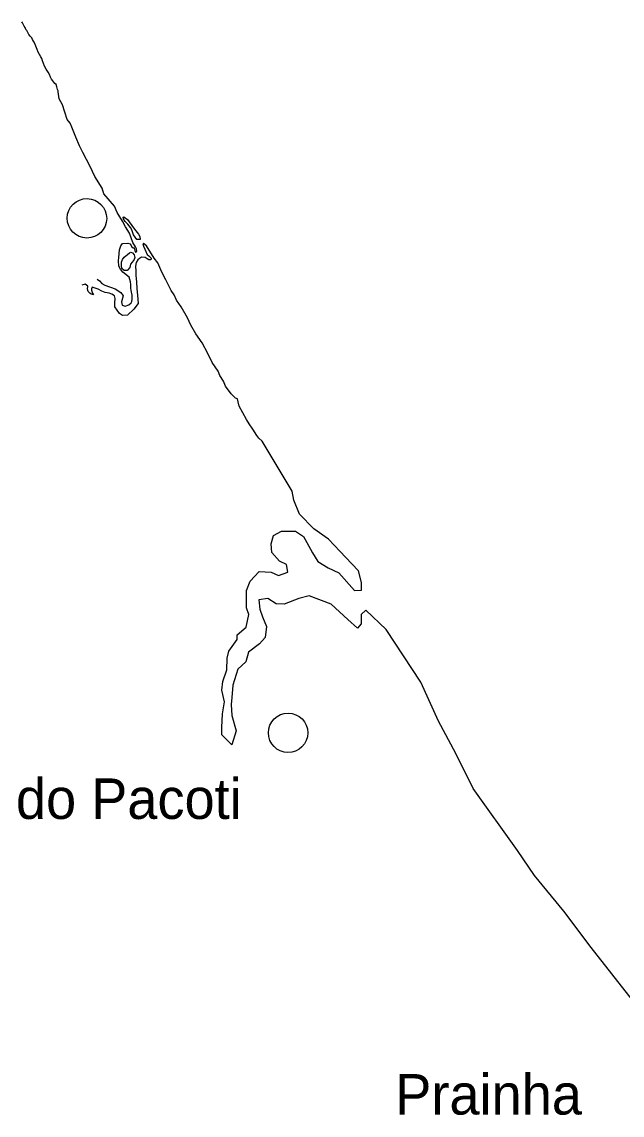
# Model space of a CAD drawing. Extents: x 662444 to 1640468, y 7452018 to 9606170.
# Drawn here: x 1228458 to 1238625, y 9565792 to 9584309 of the extents above; entities that cross this region are included whole.
import ezdxf

# ---------------------------------------------------------------- set-up
doc = ezdxf.new("R2010")
doc.units = 0
for name, color, linetype in [('Level 1', 7, 'Continuous'), ('Level 2', 7, 'Continuous'), ('Level 3', 7, 'Continuous')]:
    doc.layers.add(name, color=color, linetype=linetype)

msp = doc.modelspace()

# ---------------------------------------------------------------- linework, layer by layer
at = {"layer": 'Level 1'}
for points in [[(1229075, 9583127), (1229070, 9583139), (1229063, 9583164), (1229050, 9583211), (1229039, 9583246), (1229018, 9583265), (1228982, 9583313), (1228962, 9583337), (1228940, 9583373), (1228924, 9583419), (1228905, 9583459), (1228871, 9583509), (1228842, 9583558), (1228823, 9583604), (1228809, 9583650), (1228798, 9583688), (1228780, 9583719), (1228758, 9583754), (1228736, 9583795), (1228716, 9583840), (1228703, 9583872), (1228681, 9583925), (1228665, 9583964), (1228653, 9583984), (1228640, 9584009), (1228628, 9584038), (1228608, 9584057), (1228600, 9584067), (1228577, 9584098), (1228557, 9584127), (1228539, 9584165), (1228522, 9584181), (1228511, 9584215), (1228499, 9584238), (1228487, 9584260), (1228468, 9584292), (1228456, 9584309)], [(1229731, 9579952), (1229770, 9579922), (1229810, 9579878), (1229861, 9579851), (1230037, 9579789), (1230133, 9579725), (1230176, 9579670), (1230143, 9579567), (1230157, 9579509), (1230205, 9579494), (1230272, 9579516), (1230308, 9579550), (1230319, 9579573), (1230324, 9579615), (1230324, 9579682), (1230307, 9579760), (1230303, 9579807), (1230306, 9579862), (1230299, 9579906), (1230277, 9579986), (1230167, 9580070), (1230126, 9580123), (1230100, 9580170), (1230096, 9580261), (1230098, 9580319), (1230109, 9580446), (1230134, 9580518), (1230163, 9580557), (1230254, 9580562), (1230290, 9580548), (1230318, 9580497), (1230343, 9580481), (1230362, 9580481), (1230372, 9580435), (1230383, 9580410), (1230404, 9580422), (1230400, 9580464), (1230385, 9580501), (1230336, 9580571), (1230279, 9580728), (1230212, 9580835), (1230163, 9580934), (1230074, 9581078), (1230025, 9581185), (1229848, 9581399), (1229819, 9581492), (1229694, 9581691), (1229614, 9581858), (1229491, 9582094), (1229431, 9582209), (1229370, 9582359), (1229302, 9582526), (1229274, 9582593), (1229226, 9582655), (1229147, 9582904), (1229089, 9583005), (1229075, 9583127)], [(1230351, 9580823), (1230389, 9580770), (1230434, 9580712), (1230455, 9580676), (1230460, 9580621), (1230407, 9580622), (1230349, 9580704), (1230321, 9580785), (1230295, 9580825), (1230254, 9580882), (1230205, 9580929), (1230177, 9580972), (1230173, 9581003), (1230185, 9581009), (1230246, 9580962), (1230351, 9580823)], [(1232527, 9577206), (1232473, 9577257), (1232436, 9577306), (1232371, 9577409), (1232309, 9577499), (1232261, 9577576), (1232137, 9577800), (1232120, 9577872), (1232108, 9577925), (1232074, 9577935), (1232000, 9578008), (1231909, 9578137), (1231873, 9578221), (1231812, 9578322), (1231780, 9578392), (1231683, 9578542), (1231606, 9578691), (1231512, 9578872), (1231407, 9579028), (1231321, 9579173), (1231262, 9579299), (1231157, 9579481), (1231079, 9579598), (1231039, 9579685), (1230984, 9579762), (1230895, 9579938), (1230828, 9580070), (1230758, 9580226), (1230699, 9580309), (1230571, 9580516), (1230516, 9580555), (1230505, 9580547), (1230518, 9580511), (1230541, 9580458), (1230578, 9580369), (1230610, 9580347), (1230645, 9580308), (1230641, 9580278), (1230625, 9580277), (1230606, 9580281), (1230578, 9580295), (1230548, 9580320), (1230485, 9580323), (1230451, 9580304), (1230421, 9580277), (1230393, 9580236), (1230384, 9580170), (1230389, 9580085), (1230389, 9580011), (1230401, 9579907), (1230406, 9579785), (1230415, 9579679), (1230429, 9579538), (1230356, 9579441), (1230248, 9579342), (1230161, 9579334), (1230109, 9579368), (1230034, 9579483), (1230030, 9579553), (1230039, 9579623), (1230027, 9579669), (1229984, 9579700), (1229935, 9579714), (1229870, 9579728), (1229813, 9579748), (1229750, 9579783), (1229650, 9579815), (1229636, 9579786), (1229636, 9579766), (1229653, 9579712), (1229669, 9579685), (1229633, 9579697), (1229610, 9579717), (1229583, 9579741), (1229567, 9579783), (1229576, 9579830), (1229528, 9579868), (1229511, 9579860), (1229472, 9579850)], [(1230287, 9580147), (1230247, 9580105), (1230244, 9580097), (1230193, 9580097), (1230153, 9580130), (1230144, 9580182), (1230148, 9580240), (1230164, 9580287), (1230192, 9580325), (1230218, 9580346), (1230247, 9580371), (1230279, 9580399), (1230301, 9580410), (1230331, 9580399), (1230362, 9580364), (1230372, 9580319), (1230358, 9580287), (1230328, 9580241), (1230297, 9580206), (1230287, 9580147)], [(1239151, 9567292), (1238102, 9568629), (1237637, 9569248), (1237140, 9569852), (1236853, 9570274), (1236101, 9571325), (1235806, 9571920), (1235512, 9572464), (1235218, 9573123), (1234626, 9574017), (1234281, 9574345), (1234207, 9574272), (1234206, 9574111), (1234140, 9574038), (1233979, 9574185), (1233697, 9574446), (1233326, 9574587), (1233147, 9574541), (1232903, 9574446), (1232765, 9574455), (1232621, 9574545), (1232474, 9574521), (1232488, 9574360), (1232535, 9574231), (1232599, 9574068), (1232581, 9573882), (1232483, 9573777), (1232295, 9573633), (1232252, 9573472), (1232114, 9573344), (1232030, 9573077), (1232012, 9572867), (1232002, 9572745), (1232016, 9572559), (1232087, 9572299), (1232012, 9572065), (1231843, 9572236), (1231845, 9572358), (1231854, 9572592), (1231889, 9572795), (1231843, 9572990), (1231860, 9573135), (1231927, 9573337), (1231936, 9573531), (1231962, 9573652), (1232102, 9573846), (1232103, 9573926), (1232258, 9574055), (1232301, 9574272), (1232262, 9574386), (1232263, 9574524), (1232265, 9574678), (1232323, 9574839), (1232479, 9575000), (1232681, 9574989), (1232802, 9574932), (1232965, 9574987), (1232942, 9575117), (1232821, 9575174), (1232692, 9575321), (1232678, 9575467), (1232719, 9575612), (1232858, 9575685), (1233093, 9575682), (1233230, 9575592), (1233286, 9575494), (1233382, 9575316), (1233469, 9575169), (1233647, 9575062), (1233824, 9574980), (1234089, 9574678), (1234211, 9574685), (1234212, 9574815), (1234158, 9575009), (1234045, 9575131), (1233844, 9575344), (1233652, 9575548), (1233402, 9575721), (1233161, 9575973), (1233066, 9576208), (1233035, 9576363), (1232527, 9577206)]]:
    msp.add_lwpolyline(points, dxfattribs=at)
at = {"layer": 'Level 2'}
for centre in [(1229560, 9580982), (1232967, 9572268)]:
    msp.add_ellipse(centre, major_axis=(334, -2), ratio=0.999997, dxfattribs=at)

# ---------------------------------------------------------------- texts
at = {"layer": 'Level 3'}
for s, height, p in [('Barra do Pacoti', 685.99, (1225859, 9570809)), ('Prainha', 686, (1234782, 9565802))]:
    msp.add_text(s, height=height, dxfattribs=at).set_placement(p)

doc.saveas('drawing.dxf')
